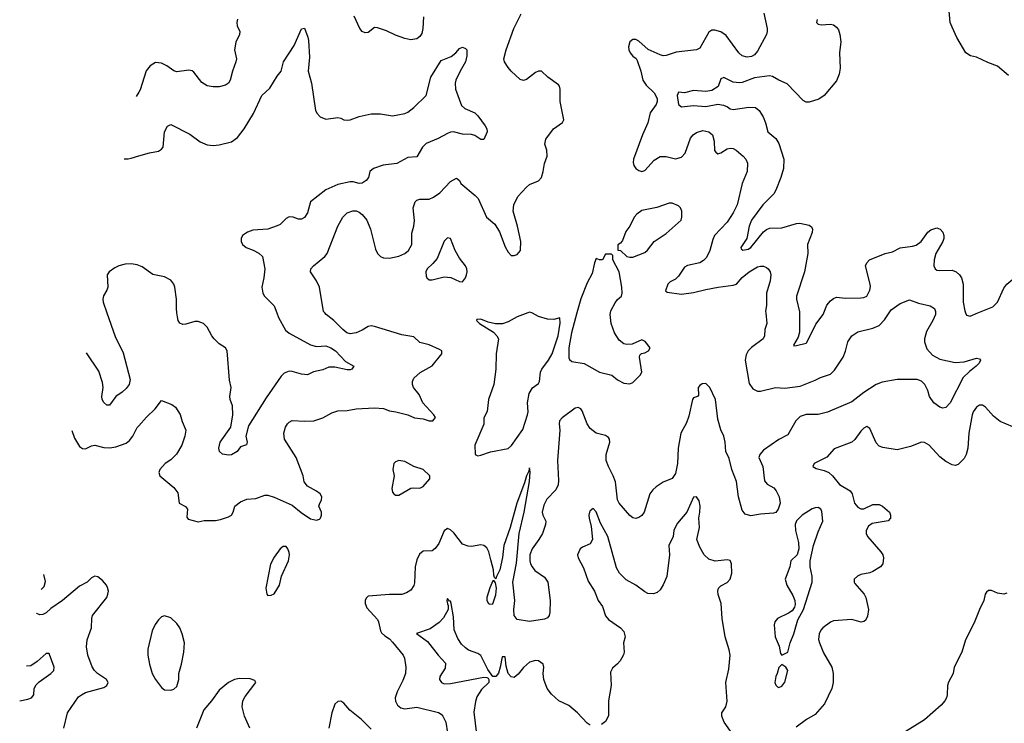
# Model space of a CAD drawing. Header units: inches. Extents: x 2001573 to 2220545, y 644482 to 846830.
# Tile 288 of 656: x 2019217 to 2025694, y 737302 to 741928. Entities that reach past the tile are written whole.
import ezdxf

# ---------------------------------------------------------------- set-up
doc = ezdxf.new("R2010")
doc.units = ezdxf.units.IN
doc.header["$MEASUREMENT"] = 0
for name, color, linetype in [('C0713', 7, 'Continuous'), ('C0714', 7, 'Continuous'), ('C0723', 7, 'Continuous'), ('C0724', 7, 'Continuous')]:
    doc.layers.add(name, color=color, linetype=linetype)

msp = doc.modelspace()

# ---------------------------------------------------------------- linework, layer by layer
at = {"layer": 'C0713', "color": 5}
for points, elevation in [([(2019791.1, 740000), (2019844.9, 739844.9), (2019896.8, 739736.8), (2019942.8, 739562.8), (2019936, 739530), (2019917, 739503), (2019890, 739478), (2019848.9, 739451.1), (2019806.6, 739393.4), (2019790, 739393), (2019770, 739411.6), (2019760.3, 739430), (2019757.8, 739450), (2019765, 739510), (2019762.2, 739542.2), (2019738.1, 739618.1), (2019657.2, 739737.2)], 320), ([(2019559.1, 739227.7), (2019577.1, 739177.1), (2019610, 739122.4), (2019630, 739109.6), (2019650, 739107.3), (2019690, 739127), (2019710, 739129.6), (2019770, 739115), (2019810, 739113.6), (2019850, 739119.8), (2019917.1, 739142.9), (2019939.5, 739160.5), (2019962, 739190), (2019990, 739246), (2020000, 739257.3)], 340), ([(2019357.5, 738180.9), (2019358.5, 738181.5), (2019377.5, 738202.5), (2019386.2, 738233.8), (2019376.6, 738279.7)], 340), ([(2019508.2, 737270), (2019531.6, 737370), (2019604.7, 737475.3), (2019622.4, 737490), (2019650, 737503.5), (2019770, 737537.4), (2019790.3, 737550), (2019798.9, 737570), (2019788.9, 737590), (2019729.5, 737629.5), (2019708.2, 737650), (2019694.1, 737674.1), (2019665, 737750), (2019655.5, 737804.5), (2019659.6, 737850), (2019689.1, 737930), (2019690.4, 737990), (2019696.4, 738010), (2019790.1, 738129.9), (2019797.6, 738150), (2019800.2, 738170), (2019795.3, 738195.3), (2019788.4, 738210), (2019760.5, 738240.5), (2019730, 738264.4), (2019710, 738268.4), (2019690, 738258.4), (2019660.7, 738230), (2019610, 738203.1), (2019498.4, 738110), (2019422.7, 738057.3), (2019390, 738028.5), (2019370, 738018.4), (2019350, 738015.5), (2019330, 738023.8), (2019327.6, 738025.4)], 340), ([(2019216.8, 737449.7), (2019217.3, 737450), (2019270, 737459.7), (2019294.4, 737470), (2019308.9, 737490), (2019312.3, 737530), (2019325.3, 737554.7), (2019344.6, 737575.4), (2019422, 737630), (2019441.1, 737650), (2019442.8, 737670), (2019413.5, 737753.5), (2019410, 737760.7), (2019401.4, 737761.4), (2019390, 737761.3), (2019331.5, 737708.5), (2019290, 737680.3), (2019260.7, 737677.6)], 320)]:
    msp.add_lwpolyline(points, dxfattribs=dict(at, elevation=elevation))
at = {"layer": 'C0714', "color": 5}
msp.add_line((2020000, 741450.8, 340), (2019983.1, 741423.8, 340), dxfattribs=at)
at = {"layer": 'C0714', "color": 5, "elevation": 320}
for points in [[(2019903.6, 741012.9), (2019930, 741012.8), (2019950, 741017.3), (2020000, 741031.8)], [(2020000, 740312), (2019990, 740316.5), (2019950, 740323.7), (2019910, 740320.3), (2019870, 740309.8), (2019842.8, 740297.2), (2019806.4, 740270), (2019792.2, 740250), (2019795.6, 740170), (2019790.2, 740149.8), (2019767.4, 740112.6), (2019763.6, 740090), (2019766.9, 740070), (2019791.1, 740000)]]:
    msp.add_lwpolyline(points, dxfattribs=at)
at = {"layer": 'C0723', "color": 5}
for points, elevation in [([(2020000, 739257.3), (2020050, 739313.6), (2020108.4, 739370), (2020150, 739424), (2020218.7, 739398.7), (2020241, 739381), (2020272.9, 739332.9), (2020285.2, 739285.2), (2020309.6, 739230), (2020302.4, 739190), (2020282.6, 739130), (2020248.9, 739071.1), (2020210, 739034), (2020174, 739010), (2020139.7, 738970), (2020133, 738950), (2020138.7, 738930), (2020230, 738851.5), (2020256.3, 738816.3), (2020266.3, 738750), (2020307.5, 738727.5), (2020319.8, 738710), (2020316.3, 738656.3), (2020324.5, 738644.5), (2020390, 738626), (2020430, 738634.6), (2020504.7, 738635.3), (2020538, 738642), (2020590, 738659.1), (2020609.3, 738670.7), (2020620.8, 738690), (2020632.2, 738730), (2020670, 738758), (2020710, 738775.4), (2020770, 738780.4), (2020830, 738800.9), (2020850, 738801.8), (2020890, 738789.8), (2021010, 738735.5), (2021068.5, 738688.5), (2021130, 738647.2), (2021170, 738636.8), (2021190, 738643), (2021196.5, 738650), (2021202, 738670), (2021202.4, 738690), (2021185.7, 738730), (2021190.5, 738750), (2021202.4, 738770), (2021204.4, 738790), (2021192.4, 738810), (2021170, 738828.7), (2021110, 738860.3), (2021089, 738890), (2021080.8, 738930), (2021034.9, 739050), (2020959.3, 739170), (2020954.9, 739210), (2020966, 739250), (2020979.1, 739270), (2020990, 739282.7), (2021010, 739293.6), (2021090, 739288), (2021151.3, 739290), (2021210, 739309.6), (2021270, 739342.7), (2021310, 739356), (2021370, 739357.6), (2021430.3, 739369.7), (2021550, 739376.4), (2021610, 739370.8), (2021650, 739356.8), (2021690.8, 739350.8), (2021770, 739329.8), (2021813.2, 739310), (2021870, 739304.1), (2021910, 739291.2), (2021934.8, 739290), (2021951.4, 739311.4), (2021940.4, 739330), (2021868.8, 739408.8), (2021843.9, 739463.9), (2021808.4, 739510), (2021800.2, 739530), (2021800.8, 739550), (2021810.3, 739570), (2021851, 739609), (2021930, 739652.5), (2021994.9, 739730), (2021992.9, 739750), (2021979.3, 739759.3), (2021910, 739789.2), (2021850, 739804.9), (2021810, 739842.6), (2021730, 739855.3), (2021550, 739911.7), (2021530, 739914.6), (2021510, 739910.3), (2021470, 739885.7), (2021430, 739868.9), (2021390, 739863.6), (2021368.5, 739870), (2021341.7, 739890), (2021283.7, 739950), (2021232.4, 739990), (2021224.4, 740000)], 340), ([(2020908.6, 740000), (2020920.3, 739970), (2020966.1, 739886.1), (2020990, 739867.2), (2021130, 739789.2), (2021170, 739779.3), (2021230, 739783.5), (2021264.6, 739770), (2021294.2, 739750), (2021360.4, 739680.4), (2021414.8, 739650), (2021402.8, 739630), (2021390, 739626.2), (2021370, 739626.4), (2021290, 739642.8), (2021250, 739644.2), (2021210, 739626.8), (2021150, 739613.5), (2021110, 739593.5), (2021070, 739597.1), (2021010, 739615.3), (2020990, 739616.5), (2020956, 739604), (2020936.2, 739583.8), (2020838, 739442), (2020721.6, 739258.4), (2020704.4, 739190), (2020712.9, 739150), (2020708, 739132), (2020670, 739119.3), (2020646.7, 739090), (2020610, 739068), (2020590, 739064), (2020550, 739072.2), (2020531.1, 739090), (2020527.2, 739110), (2020535.3, 739150), (2020606.4, 739250), (2020618.7, 739330), (2020616.9, 739390), (2020600.9, 739430), (2020599.3, 739450), (2020608.3, 739510), (2020598, 739558), (2020582.2, 739750), (2020570.5, 739770.5), (2020530, 739797.8), (2020497.2, 739830), (2020481.4, 739850), (2020450, 739907.3), (2020425.1, 739930), (2020390, 739944.7), (2020370, 739944.7), (2020310, 739925.3), (2020290, 739924.7), (2020270, 739933.6), (2020259.7, 739950), (2020254, 739974), (2020251.2, 740000)], 320), ([(2025240.5, 740000), (2025240.5, 739990), (2025224, 739950), (2025182.8, 739877.2), (2025169.8, 739830), (2025169.8, 739809.8), (2025184.9, 739764.9), (2025221.4, 739721.4), (2025270, 739696.3), (2025370, 739675.1), (2025430, 739678), (2025510, 739702), (2025530, 739698), (2025538, 739690), (2025528, 739670), (2025509, 739650), (2025464.2, 739615.8), (2025424, 739576), (2025338, 739410), (2025310, 739379.3), (2025290, 739374.4), (2025270, 739380.4), (2025230.6, 739410), (2025202, 739450), (2025190.4, 739490.4), (2025170.8, 739530), (2025150, 739550.8), (2025121.4, 739561.4), (2024990, 739561.7), (2024890, 739543.7), (2024850, 739530.3), (2024770, 739477.4), (2024690, 739414.6), (2024530, 739346.7), (2024470, 739332), (2024390, 739332.2), (2024350, 739318.4), (2024323.6, 739290), (2024270, 739198), (2024210, 739167.2), (2024110, 739098.3), (2024084.8, 739070), (2024078.5, 739050), (2024106.3, 738990), (2024115.9, 738895.9), (2024134.1, 738874.1), (2024178.4, 738850), (2024194, 738830), (2024214, 738790), (2024219.5, 738750), (2024206.6, 738710), (2024191.5, 738688.5), (2024176.1, 738683.9), (2024090, 738677.1), (2024026.4, 738666.4), (2023990, 738676.3), (2023970, 738703), (2023945.7, 738790), (2023931.7, 738891.7), (2023900.5, 738970), (2023883.8, 739043.8), (2023863, 739090), (2023857.1, 739150), (2023848, 739190), (2023830, 739231), (2023810, 739302), (2023793.6, 739430), (2023756.9, 739510), (2023730, 739536.4), (2023707, 739533), (2023690, 739523), (2023679.6, 739510), (2023681.2, 739458.8), (2023675.3, 739450), (2023650, 739442), (2023642, 739430), (2023619.4, 739320.6), (2023602.5, 739277.5), (2023566.8, 739210), (2023547.9, 739110), (2023545.2, 739010), (2023530, 738943.8), (2023510, 738912.2), (2023450, 738886.7), (2023403, 738857), (2023382, 738838), (2023362.6, 738810), (2023325.1, 738690), (2023310, 738668.4), (2023290, 738654), (2023271.1, 738648.9), (2023250, 738653.7), (2023230, 738668.4), (2023159.5, 738750), (2023150.3, 738770.3), (2023135.6, 738890), (2023122, 738930), (2023090.3, 738990), (2023075.3, 739030), (2023074.6, 739070), (2023098, 739150), (2023097.6, 739170), (2023090, 739182), (2023070, 739194.9), (2023010, 739210.4), (2022970, 739240.4), (2022948.9, 739270), (2022916.9, 739356.9), (2022908.8, 739368.8), (2022890, 739378.4), (2022870, 739373.4), (2022785.1, 739310), (2022767.7, 739290), (2022764.8, 739270), (2022770.8, 739229.2), (2022754, 739030), (2022761.1, 738898.9), (2022758.5, 738870), (2022744.1, 738835.9), (2022685.3, 738774.7), (2022664.6, 738735.4), (2022652.8, 738690), (2022657.6, 738670), (2022678.4, 738630), (2022675.1, 738610), (2022655.8, 738550), (2022632.4, 738510), (2022587.1, 738450), (2022573.7, 738410), (2022573, 738370), (2022576.9, 738350), (2022587.3, 738330), (2022606.6, 738306.6), (2022670, 738262.4), (2022691, 738230), (2022706, 738110), (2022704.5, 738030), (2022699.3, 738010), (2022690, 737996), (2022670, 737986), (2022570, 737970.5), (2022490, 737983.8), (2022470, 738011.3), (2022467.7, 738050), (2022473, 738110), (2022461.5, 738230), (2022484.5, 738355.5), (2022502.2, 738550), (2022535.9, 738690), (2022570, 738892.7), (2022575.3, 738955.3), (2022570, 738980.7), (2022565, 738955), (2022550, 738928.5), (2022537.4, 738882.6), (2022488.2, 738750), (2022442.8, 738590), (2022402.5, 738470), (2022392.3, 738392.3), (2022375.2, 738310), (2022353.3, 738266.7), (2022350, 738250.8), (2022340.4, 738260.4), (2022335.8, 738275.8), (2022332.9, 738310), (2022316.4, 738376.4), (2022302, 738430), (2022290, 738455.3), (2022270, 738471.5), (2022250, 738476.1), (2022190, 738464.2), (2022166.3, 738466.3), (2022130, 738480.4), (2022073.3, 738553.3), (2022050, 738573.7), (2022030, 738582), (2022010, 738568.2), (2021974.9, 738485.1), (2021950, 738450.2), (2021930, 738436.9), (2021870, 738432.9), (2021846, 738414), (2021830, 738376.3), (2021817.5, 738330), (2021814.8, 738225.2), (2021810, 738208), (2021790, 738177.6), (2021761.3, 738158.7), (2021730.8, 738149.2), (2021650, 738148.5), (2021510, 738137.3), (2021496.2, 738123.8), (2021489.9, 738110.1), (2021490, 738089.2), (2021500.2, 738060.2), (2021570, 737983.7), (2021576.9, 737970), (2021589.6, 737910), (2021597.2, 737897.2), (2021618, 737878), (2021650, 737858), (2021670, 737836.3), (2021739.2, 737750), (2021747.6, 737730), (2021756.4, 737670), (2021754, 737630), (2021737.1, 737582.9), (2021699.1, 737510), (2021686.6, 737470), (2021688.2, 737448.2), (2021701.3, 737421.3), (2021723.7, 737403.7), (2021750, 737396.9), (2021830, 737407.6), (2021972.2, 737372.2), (2021990, 737362), (2022000.4, 737350), (2022019.8, 737310), (2022041.8, 737170)], 340), ([(2022558.7, 740000), (2022490, 739974.5), (2022430, 739940.7), (2022392.6, 739927.4), (2022347.2, 739927.2), (2022298.9, 739938.9), (2022250, 739959.5), (2022224, 739956), (2022221, 739950), (2022240.7, 739930), (2022333, 739873), (2022355.8, 739850), (2022366, 739830), (2022350.4, 739730), (2022348, 739630), (2022334.8, 739530), (2022301, 739430), (2022291.1, 739351.1), (2022271, 739310), (2022270.6, 739269.4), (2022211, 739130), (2022212, 739070), (2022230, 739061), (2022250, 739064), (2022312.9, 739087.1), (2022431.2, 739108.8), (2022452.4, 739127.6), (2022526.1, 739233.9), (2022558.2, 739330), (2022561.4, 739350), (2022557.8, 739410), (2022568.7, 739470), (2022590, 739508.5), (2022630, 739535.3), (2022637.3, 739550), (2022643.7, 739610), (2022650.8, 739630), (2022695.9, 739690), (2022719.2, 739730), (2022759, 739850), (2022771.9, 739931.9), (2022770, 739968.7), (2022730, 739956.3), (2022690, 739958.9), (2022630, 739976.3), (2022590, 739998.7), (2022585.3, 740000)], 360), ([(2022882.2, 740000), (2022847.1, 739870), (2022828.9, 739770), (2022830, 739704), (2022834.4, 739694.4), (2022850, 739681.7), (2022930, 739667.9), (2023030, 739610.3), (2023111.8, 739591.8), (2023150, 739560.7), (2023190, 739538.8), (2023230, 739534.8), (2023250, 739542.8), (2023299.3, 739590), (2023309.4, 739610), (2023293.2, 739710), (2023297.2, 739722.8), (2023306.3, 739733.7), (2023330, 739737.3), (2023354, 739750), (2023365.2, 739770), (2023332.3, 739812.3), (2023310, 739822), (2023245.1, 739794.9), (2023210, 739792.6), (2023190, 739797.7), (2023160.9, 739820.9), (2023129.8, 739869.8), (2023107.4, 739930), (2023101.1, 739990), (2023103.4, 740000)], 360), ([(2024124.8, 740000), (2024131.2, 739930), (2024117.6, 739890), (2024116.4, 739850), (2024107.6, 739830), (2024030, 739772), (2024009.8, 739750.2), (2023995.5, 739724.5), (2023988.5, 739690), (2024016.6, 739536.6), (2024040.4, 739500.4), (2024070, 739485.6), (2024090, 739484.7), (2024189.7, 739509.7), (2024250, 739504.7), (2024350, 739518.3), (2024450, 739557.4), (2024484.3, 739575.7), (2024550, 739597.4), (2024577.4, 739622.6), (2024634.4, 739710), (2024650, 739748.7), (2024664, 739810), (2024690.4, 739850), (2024730, 739876.4), (2024830, 739899.7), (2024870, 739916.9), (2024906.4, 739953.6), (2024936.3, 740000)], 340), ([(2024346.7, 740000), (2024345.7, 739874.3), (2024338.7, 739841.3), (2024307.5, 739787.5), (2024310, 739784), (2024326.3, 739786.3), (2024390, 739800.5), (2024394.8, 739805.2), (2024453.2, 739926.8), (2024501.5, 739990), (2024505.7, 740000)], 320), ([(2025439.2, 740000), (2025444.9, 739984.9), (2025470, 739979.7), (2025519.8, 740000)], 320), ([(2025750, 739250.3), (2025666.5, 739286.5), (2025622.3, 739322.3), (2025570, 739381.3), (2025550, 739394), (2025530, 739393.7), (2025510, 739381.1), (2025490, 739350.4), (2025482.5, 739330), (2025460.2, 739210), (2025453.1, 739110), (2025442.2, 739070), (2025430, 739043.1), (2025390, 739003.8), (2025370, 738997.6), (2025350, 739002), (2025310, 739024.2), (2025270, 739054.9), (2025199.6, 739130), (2025170, 739148.2), (2025150, 739150.2), (2025077.2, 739122.8), (2024990, 739100.3), (2024894.4, 739114.4), (2024870, 739123), (2024850, 739145.5), (2024810, 739240.7), (2024790, 739253.1), (2024770, 739241.5), (2024750, 739222.3), (2024710, 739167), (2024690, 739150.3), (2024574.3, 739105.7), (2024527.3, 739052.7), (2024443.6, 739010), (2024434.5, 738990), (2024457.2, 738977.2), (2024510, 738963.2), (2024539.7, 738950), (2024562.7, 738930), (2024610, 738872.9), (2024679.2, 738830), (2024694, 738810), (2024708.8, 738750), (2024730, 738723.1), (2024750, 738711.1), (2024770, 738711), (2024830, 738739.7), (2024870, 738739.7), (2024893.6, 738730), (2024938.7, 738690), (2024946, 738670), (2024945.1, 738650), (2024930, 738633), (2024824.9, 738615.1), (2024800.9, 738599.1), (2024784.8, 738570), (2024786, 738550), (2024794.8, 738530), (2024882, 738430), (2024894.3, 738410), (2024899.7, 738390), (2024895.6, 738350), (2024879.3, 738330), (2024830, 738299.5), (2024810, 738291.6), (2024750, 738280.2), (2024727.3, 738270), (2024707.1, 738250), (2024706, 738230), (2024710, 738222), (2024771.5, 738150), (2024782.9, 738130), (2024800.7, 738050), (2024794.2, 738005.8), (2024781.2, 737978.8), (2024769.3, 737970.7), (2024752.7, 737967.3), (2024690, 737985.3), (2024570, 737976.1), (2024550, 737967.4), (2024500.4, 737930), (2024486.4, 737913.6), (2024475.3, 737890), (2024471.9, 737851.9), (2024477.7, 737830), (2024504.7, 737764.7), (2024559.2, 737670), (2024568.7, 737630), (2024567.4, 737570), (2024559.1, 737530), (2024510.7, 737429.3), (2024450, 737360.9), (2024393.3, 737326.7), (2024323.9, 737276.1)], 320), ([(2023893.1, 737250), (2023850.4, 737310), (2023835.5, 737350), (2023836.3, 737370), (2023862.4, 737410), (2023871.6, 737448.4), (2023862, 737570), (2023881.8, 737658.2), (2023890.3, 737750), (2023884.7, 737784.7), (2023858.4, 737870), (2023838, 737990), (2023832.2, 738090), (2023810.6, 738149.4), (2023808.4, 738170), (2023814, 738190), (2023830, 738206), (2023870, 738227.6), (2023890.1, 738249.9), (2023901.4, 738290), (2023898.6, 738350), (2023890, 738371.8), (2023870, 738377.8), (2023791.8, 738368.2), (2023750, 738380.3), (2023718.7, 738410), (2023690, 738460.5), (2023671.1, 738510), (2023689.4, 738590), (2023684.4, 738650), (2023692.1, 738690), (2023692.2, 738730), (2023685.7, 738765.7), (2023670, 738790.6), (2023650, 738788), (2023605.8, 738690), (2023543.2, 738616.8), (2023527.8, 738590), (2023519.8, 738570), (2023515, 738530), (2023488, 738470), (2023491.2, 738408.8), (2023473.1, 738266.9), (2023450, 738213), (2023430, 738179.3), (2023410, 738161.3), (2023387.1, 738152.9), (2023350, 738155.8), (2023330, 738166.2), (2023270.5, 738210.5), (2023206, 738246.1), (2023161.7, 738290), (2023143.4, 738323.4), (2023085.1, 738530), (2023038.3, 738618.3), (2023010, 738693), (2022990, 738713.4), (2022970, 738699.1), (2022965.4, 738690), (2022960.5, 738670), (2022962.3, 738650), (2022975.9, 738595.9), (2022983.9, 738510), (2022970, 738482.4), (2022919, 738461), (2022904.2, 738450), (2022885.6, 738410), (2022889.6, 738390), (2022924.9, 738324.9), (2022956.2, 738236.2), (2022997.7, 738170), (2023022.5, 738110), (2023049.9, 738069.9), (2023070, 738008), (2023090, 737983.5), (2023170, 737929.7), (2023190, 737906), (2023200.2, 737870), (2023189.8, 737830), (2023193, 737770), (2023187.8, 737752.2), (2023167.2, 737712.8), (2023150, 737692.2), (2023115.5, 737664.5), (2023102.8, 737637.2), (2023106.8, 737550), (2023090.9, 737450), (2023090, 737351.3), (2023070, 737314), (2023045.2, 737294.8)], 320), ([(2025710, 738158), (2025690, 738151.3), (2025650, 738157.3), (2025610, 738174.4), (2025590, 738174.9), (2025575.9, 738164.1), (2025568.3, 738151.7), (2025559.6, 738110), (2025530, 738050.7), (2025496.4, 737963.6), (2025439.7, 737850), (2025414, 737770), (2025363.6, 737670), (2025358.4, 737630), (2025327.5, 737572.5), (2025320.5, 737550), (2025318.9, 737490), (2025314.3, 737470), (2025302.6, 737450), (2025278.2, 737421.8), (2025170, 737325.6), (2025024.4, 737235.6)], 280), ([(2022970, 737290.3), (2022950, 737303.1), (2022886.4, 737370), (2022830, 737419.5), (2022764, 737450), (2022714.5, 737494.5), (2022686.7, 737530), (2022664.6, 737590), (2022659.5, 737630), (2022665.7, 737670), (2022659.5, 737690), (2022630, 737711.8), (2022610, 737715.3), (2022570, 737704.4), (2022530, 737668.5), (2022495.2, 737624.8), (2022470, 737603), (2022450, 737607), (2022430.2, 737630.2), (2022417.6, 737677.6), (2022410, 737738.8), (2022390, 737738.8), (2022378.5, 737670), (2022367.4, 737632.6), (2022350, 737610.5), (2022330, 737610.8), (2022295.4, 737655.4), (2022250, 737747.3), (2022230, 737762), (2022170, 737783.8), (2022150, 737797.1), (2022123.2, 737823.2), (2022098.5, 737858.5), (2022076, 737916), (2022070, 738002), (2022054.9, 738090), (2022050, 738104.7), (2022044.7, 738104.7), (2022030, 738122), (2022026.6, 738110), (2022030, 738088), (2022036.5, 738076.5), (2022036, 738050), (2022005.6, 737994.4), (2021975.4, 737964.6), (2021917.4, 737922.6), (2021827.6, 737892.4), (2021900.1, 737840.1), (2021970, 737749.6), (2022017.6, 737697.6), (2022016.3, 737663.7), (2021979.7, 737610), (2021978.7, 737590), (2021992.7, 737570), (2022010, 737562.6), (2022050, 737563.5), (2022270, 737606), (2022290, 737604), (2022298.6, 737598.6), (2022304, 737590), (2022302.7, 737570), (2022254.8, 737525.2), (2022224.8, 737475.2), (2022214.5, 737445.5), (2022204.4, 737375.6), (2022222, 737230)], 320), ([(2020730.3, 737270.3), (2020694.6, 737350), (2020680.9, 737410), (2020685.7, 737450), (2020700.8, 737479.2), (2020770.5, 737570), (2020764, 737584), (2020733.6, 737593.6), (2020662.6, 737597.4), (2020629.6, 737590.4), (2020590, 737570.6), (2020530, 737520.5), (2020478.7, 737450), (2020427.6, 737390), (2020380.4, 737270)], 340), ([(2021530, 737262.8), (2021466.4, 737326.4), (2021389.1, 737389.1), (2021350, 737434), (2021330, 737447.7), (2021310, 737445.5), (2021290, 737427.3), (2021269.8, 737370.2), (2021249.7, 737270.4)], 340)]:
    msp.add_lwpolyline(points, dxfattribs=dict(at, elevation=elevation))
for points, elevation in [([(2021710.6, 739029.4), (2021690, 739021.2), (2021678.8, 739010), (2021670.7, 738970), (2021679.3, 738930), (2021665.8, 738845.8), (2021670, 738822), (2021678, 738810), (2021690, 738801), (2021710, 738801), (2021790, 738847.3), (2021810, 738850.7), (2021850, 738847.3), (2021870, 738858.8), (2021915.3, 738910), (2021914, 738930), (2021871.2, 738971.2), (2021810, 738989.5), (2021750, 739023.7)], 360), ([(2024470, 738720.7), (2024450, 738719.6), (2024430, 738711.3), (2024364.7, 738670), (2024326.4, 738633.6), (2024318, 738610), (2024320.5, 738570), (2024340.5, 738490), (2024341.6, 738450), (2024330.4, 738409.6), (2024290.5, 738369.5), (2024283.8, 738330), (2024252.2, 738250), (2024263.7, 738210), (2024303.1, 738143.1), (2024314.9, 738110), (2024317.2, 738082.8), (2024313.4, 738066.6), (2024297.8, 738042.2), (2024274.7, 738025.3), (2024202, 737990), (2024183.8, 737970), (2024180.4, 737950), (2024187, 737870), (2024213.4, 737810), (2024222, 737762), (2024230, 737751), (2024270, 737768.7), (2024284.5, 737830), (2024310, 737891), (2024336.8, 737983.2), (2024372.6, 738050), (2024429.7, 738230), (2024430.9, 738270), (2024416, 738330), (2024416.9, 738370), (2024438.4, 738470), (2024470, 738561), (2024499.6, 738630), (2024493.7, 738693.7), (2024486, 738710)], 340), ([(2020950, 738465.2), (2020930, 738449.2), (2020890, 738393.2), (2020867.3, 738347.3), (2020836, 738190), (2020842, 738150), (2020850, 738142), (2020870, 738144.7), (2020890, 738154), (2020925.2, 738210), (2020939.3, 738270), (2020984.5, 738370), (2020991.8, 738410), (2020990, 738426), (2020981.2, 738450), (2020970, 738464)], 360), ([(2022330, 738239), (2022310, 738193.2), (2022290.5, 738130), (2022290.7, 738110), (2022301, 738090), (2022310, 738084.9), (2022330, 738088), (2022350, 738147.3), (2022352.6, 738190), (2022346.3, 738226.3), (2022338, 738238)], 340), ([(2020170, 738009), (2020150, 738002), (2020130, 737982), (2020108.5, 737951.5), (2020087.7, 737910), (2020060.5, 737790), (2020060.5, 737750), (2020070.5, 737690), (2020087.7, 737630), (2020110, 737591), (2020150, 737538), (2020170, 737521), (2020210, 737518.8), (2020230, 737526), (2020250, 737544.7), (2020262.7, 737590), (2020263.7, 737630), (2020282, 737690), (2020297, 737770), (2020300.9, 737830), (2020286.6, 737890), (2020269.3, 737930), (2020250, 737959), (2020210, 737996)], 360), ([(2024230, 737688.7), (2024210, 737668), (2024200.5, 737630), (2024190.7, 737610), (2024185.5, 737570), (2024190, 737552), (2024201, 737541), (2024210, 737538), (2024230, 737546), (2024250, 737572), (2024269.2, 737650), (2024256, 737670)], 340)]:
    msp.add_lwpolyline(points, close=True, dxfattribs=dict(at, elevation=elevation))
at = {"layer": 'C0724', "color": 5}
for points, elevation in [([(2021224.4, 740000), (2021216.4, 740010), (2021188.7, 740170), (2021170.3, 740210), (2021130.4, 740270), (2021133, 740290), (2021150.4, 740310), (2021223.1, 740370), (2021238.9, 740390), (2021308.9, 740570), (2021342.3, 740630), (2021370, 740657.7), (2021409.2, 740670.8), (2021430, 740670.9), (2021450, 740662.7), (2021470, 740647.1), (2021499.8, 740610), (2021524.7, 740550), (2021558.5, 740418.5), (2021571.5, 740391.5), (2021590, 740371.2), (2021610, 740362.2), (2021650, 740359.7), (2021710, 740372.9), (2021750, 740389.8), (2021774.2, 740410), (2021795.6, 740450), (2021795.5, 740524.5), (2021809.2, 740570.8), (2021813, 740607), (2021804.4, 740690), (2021818.4, 740730), (2021830, 740740.5), (2021850, 740748.3), (2021910, 740747.2), (2021939.5, 740760.5), (2021980.4, 740790), (2022050, 740865.1), (2022090, 740885.2), (2022109.6, 740869.6), (2022119.5, 740850), (2022212.6, 740772.6), (2022231.8, 740751.8), (2022287.3, 740630), (2022343.1, 740583.1), (2022374.2, 740534.2), (2022410, 740434.5), (2022430, 740399.5), (2022450, 740378.4), (2022470, 740378), (2022490, 740384.4), (2022510.7, 740410), (2022514.4, 740470), (2022491.9, 740570), (2022462.7, 740670), (2022466.7, 740710), (2022494.2, 740765.8), (2022550, 740827.3), (2022570, 740845.1), (2022630, 740867.6), (2022648.5, 740890), (2022661.1, 740930), (2022670, 740982), (2022686.4, 741030), (2022683.8, 741070), (2022672.4, 741110), (2022677.3, 741142.7), (2022727.7, 741210), (2022787.2, 741252.8), (2022796.4, 741270), (2022772.9, 741390), (2022772, 741472), (2022768, 741490), (2022760.3, 741500.3), (2022690.2, 741550.2), (2022648.8, 741588.8), (2022630, 741590.3), (2022610, 741580.3), (2022550, 741533.7), (2022530, 741528.7), (2022510, 741534.4), (2022450, 741588.9), (2022430, 741613.4), (2022406, 741650), (2022402.4, 741670), (2022417.3, 741730), (2022467.9, 741870), (2022514.6, 741965.4)], 340), ([(2024112.3, 741970), (2024133, 741870), (2024134.7, 741850), (2024129.7, 741830), (2024070, 741720.3), (2024050, 741697.3), (2024030, 741685.2), (2024001.8, 741681.8), (2023970, 741690.3), (2023946.7, 741710), (2023864.2, 741824.2), (2023830, 741848.9), (2023790, 741859.6), (2023770, 741858.9), (2023750, 741846.7), (2023690, 741740.5), (2023670, 741730.5), (2023535.2, 741715.2), (2023468.5, 741691.5), (2023450, 741690.2), (2023430, 741695.9), (2023352, 741732.1), (2023290, 741786), (2023270, 741797.6), (2023250, 741798), (2023230, 741782.8), (2023222, 741750), (2023224, 741730), (2023231.8, 741710), (2023250, 741688.3), (2023272.1, 741672.1), (2023278.9, 741658.9), (2023302.6, 741590), (2023315.1, 741530), (2023337.6, 741497.6), (2023390, 741446.3), (2023409.8, 741410), (2023409.8, 741390), (2023403.1, 741370), (2023364.7, 741315.3), (2023349.8, 741250), (2023313, 741170), (2023255.7, 741010), (2023252.2, 740990), (2023255.9, 740970), (2023269.8, 740949.9), (2023290, 740936.2), (2023310, 740929.8), (2023330, 740935.3), (2023390, 741004.8), (2023430, 741028.8), (2023468.8, 741028.8), (2023530, 741014), (2023570, 741023), (2023594.6, 741050), (2023630.4, 741150), (2023646.7, 741170), (2023670, 741186.3), (2023710, 741198.9), (2023750, 741191.2), (2023774.3, 741170), (2023786, 741130), (2023788.3, 741068.3), (2023795.9, 741055.9), (2023810, 741046.6), (2023830, 741052), (2023870, 741078.4), (2023890, 741083.6), (2023910, 741080.7), (2023930, 741069.6), (2023975.6, 741030), (2023993.3, 741010), (2024004, 740984), (2024003.1, 740930), (2023969.8, 740850.2), (2023936, 740710), (2023910, 740657.4), (2023870, 740597), (2023788.4, 740510), (2023776.5, 740483.5), (2023756.8, 740410), (2023734.9, 740365.1), (2023715.6, 740344.4), (2023690, 740330.2), (2023610, 740311.4), (2023590, 740300.3), (2023550, 740241.3), (2023530, 740222.6), (2023495.7, 740204.3), (2023480.5, 740190), (2023465.2, 740145.2), (2023477.2, 740137.2), (2023570, 740123.4), (2023650, 740133.2), (2023730, 740154.6), (2023810.8, 740170), (2023910, 740181.8), (2023931.8, 740190), (2023970, 740232.2), (2024015.3, 740270), (2024070, 740302), (2024090, 740308), (2024110, 740307.6), (2024130, 740299.6), (2024140.7, 740290), (2024154.3, 740270), (2024158.3, 740250), (2024153.5, 740210), (2024128.7, 740130), (2024129, 740051), (2024123.9, 740010), (2024124.8, 740000)], 340), ([(2025721.4, 741561.4), (2025650, 741623.2), (2025585.8, 741645.8), (2025510, 741682.3), (2025471.3, 741691.3), (2025441.6, 741710), (2025381.3, 741810), (2025350, 741878.8), (2025338.7, 741910), (2025328, 742010)], 320), ([(2020648.6, 741931.4), (2020644.8, 741910), (2020647.6, 741887.6), (2020664, 741850), (2020662, 741830), (2020639.7, 741780.3), (2020629.6, 741730), (2020642.4, 741670), (2020639.7, 741650), (2020615.8, 741590), (2020600.8, 741530), (2020589.8, 741510.2), (2020570, 741497.3), (2020530, 741487), (2020490, 741486.7), (2020450, 741492.7), (2020415.8, 741515.8), (2020362.9, 741582.9), (2020351.4, 741591.4), (2020330, 741595.3), (2020250, 741584.9), (2020230, 741592), (2020184.7, 741624.7), (2020150, 741642.8), (2020110, 741645.3), (2020075.3, 741624.7), (2020049.1, 741590.9), (2020010, 741466.8), (2020000, 741450.8)], 340), ([(2021872.4, 741947.6), (2021869.8, 741870.2), (2021862, 741838), (2021850, 741816.3), (2021830, 741801.3), (2021790, 741795.3), (2021750, 741803.1), (2021690, 741826), (2021630, 741855.5), (2021570, 741874.8), (2021550, 741876), (2021510, 741844.7), (2021490, 741841), (2021470, 741851), (2021454.8, 741870), (2021418, 741950)], 340), ([(2024463.5, 741930), (2024457.6, 741910), (2024470, 741898.7), (2024490, 741893.7), (2024550, 741898), (2024570, 741893.7), (2024590, 741879.7), (2024602.2, 741862.2), (2024612.7, 741830), (2024618, 741782), (2024609.7, 741710), (2024614.8, 741610), (2024608.4, 741570), (2024590, 741526.4), (2024509.7, 741430.3), (2024473.6, 741406.4), (2024410, 741385.3), (2024390, 741385.3), (2024370, 741395.8), (2024266.1, 741506.1), (2024210.2, 741530.2), (2024170, 741554.6), (2024150, 741559.6), (2024050, 741544.8), (2023970, 741515.9), (2023950, 741512.7), (2023910, 741516.8), (2023850, 741547.6), (2023830, 741539.1), (2023811.4, 741488.7), (2023770, 741462.8), (2023730, 741455.5), (2023650, 741461.5), (2023590, 741446.5), (2023550, 741450.3), (2023542, 741430), (2023551.1, 741371.1), (2023570, 741355.1), (2023650, 741362.8), (2023730, 741357.6), (2023810, 741373), (2023846.4, 741366.4), (2023874, 741354), (2023890, 741341.1), (2023910, 741337), (2024012.3, 741352.3), (2024056.3, 741350), (2024082.4, 741330), (2024108, 741290), (2024123.7, 741250), (2024138.5, 741190), (2024190, 741146.2), (2024210, 741114.3), (2024242.7, 741010), (2024240.4, 740950), (2024224.2, 740890), (2024191.9, 740808.1), (2024177.4, 740782.6), (2024105.6, 740710), (2024030.5, 740609.5), (2024015.9, 740570), (2023999.4, 740490), (2023960.5, 740430), (2023962.3, 740422.2), (2023973.4, 740413.4), (2024010, 740419.8), (2024027.4, 740430), (2024110, 740532.5), (2024130, 740548.9), (2024150, 740557.3), (2024230, 740558.7), (2024327.7, 740587.7), (2024349.7, 740589.7), (2024410, 740577), (2024425.1, 740565.1), (2024432.3, 740550), (2024429.6, 740529.6), (2024400.4, 740450), (2024401.4, 740390), (2024379.3, 740270), (2024327.6, 740110), (2024326, 740090), (2024346.7, 740006.7), (2024346.7, 740000)], 320), ([(2020000, 741031.8), (2020070, 741052), (2020130, 741063.8), (2020150, 741076.3), (2020160.7, 741090), (2020170, 741190.8), (2020190, 741228.2), (2020210, 741239.3), (2020336, 741176), (2020404.7, 741124.7), (2020450, 741105.7), (2020490, 741101.7), (2020530, 741105.3), (2020610, 741125.7), (2020650, 741153.4), (2020692.8, 741210), (2020755.1, 741310), (2020809.7, 741430), (2020862.9, 741477.1), (2020910, 741557.3), (2020936, 741590), (2020951.8, 741650), (2021021.8, 741758.2), (2021070, 741866.8), (2021090, 741871), (2021112.4, 741812.4), (2021115.6, 741790), (2021122.3, 741682.3), (2021114.3, 741590), (2021137, 741510), (2021162.3, 741330), (2021173.7, 741310), (2021193, 741290), (2021230, 741274.3), (2021310, 741284.6), (2021330, 741280.3), (2021349.4, 741269.4), (2021370, 741267.9), (2021390, 741270.2), (2021450, 741292.3), (2021528.2, 741308.2), (2021590, 741308), (2021670, 741295.8), (2021750, 741310.3), (2021770, 741319), (2021810.4, 741349.6), (2021889.7, 741430), (2021921.8, 741550), (2021990, 741660.4), (2022054.5, 741685.5), (2022086.6, 741710), (2022110, 741739.1), (2022130, 741747.3), (2022150, 741739.1), (2022158, 741730), (2022159.1, 741690), (2022148.7, 741650), (2022114, 741590), (2022086.7, 741530), (2022081.1, 741510), (2022083.7, 741470), (2022122.9, 741362.9), (2022144.4, 741344.4), (2022210, 741316), (2022230, 741296.5), (2022279.5, 741230), (2022290.5, 741210), (2022292.7, 741190), (2022270, 741139.5), (2022250, 741140.5), (2022210, 741166.2), (2022190, 741172.9), (2022130, 741174.6), (2022070, 741189.8), (2022050, 741188.2), (2022030, 741179.8), (2021970, 741146.2), (2021890, 741113.7), (2021867.7, 741090), (2021830, 741025.7), (2021770, 741021.6), (2021698.6, 740981.4), (2021608.4, 740971.6), (2021543.7, 740950), (2021520.9, 740930), (2021511, 740890), (2021496.5, 740870), (2021470, 740852.2), (2021449.8, 740849.8), (2021410, 740861.4), (2021390, 740862.4), (2021310, 740844.6), (2021230.5, 740810), (2021130.4, 740730), (2021110, 740657.2), (2021090, 740626.3), (2021070, 740616.9), (2021050, 740616.2), (2021015.3, 740630), (2020990, 740630.9), (2020970, 740621.1), (2020930, 740580.7), (2020910, 740571.6), (2020848.5, 740551.5), (2020750, 740543), (2020714.8, 740530), (2020681.6, 740510), (2020672.7, 740490), (2020673, 740470), (2020682, 740450), (2020707.3, 740430), (2020752.9, 740412.9), (2020790, 740393), (2020813, 740370), (2020828.9, 740290), (2020823.2, 740230), (2020810.3, 740170), (2020815.3, 740130), (2020827, 740110), (2020890, 740047.7), (2020908.6, 740000)], 320), ([(2024505.7, 740000), (2024526.9, 740050), (2024550, 740078.9), (2024570, 740095.6), (2024590, 740104.2), (2024650, 740096.4), (2024750, 740099.8), (2024770, 740101.7), (2024789.1, 740110.9), (2024808.9, 740150), (2024813.1, 740173.1), (2024812.3, 740190), (2024780.8, 740310), (2024789.1, 740330), (2024806.3, 740350), (2024910, 740390.8), (2024958.9, 740401.1), (2025010, 740428.6), (2025090, 740438.9), (2025113.8, 740446.2), (2025147.2, 740470), (2025190, 740531.8), (2025210, 740547.3), (2025250, 740558.4), (2025271.2, 740551.2), (2025289.5, 740530), (2025296.9, 740510), (2025296.9, 740490), (2025289.6, 740470), (2025242.7, 740390), (2025231.9, 740350), (2025230, 740309), (2025238.4, 740290), (2025250, 740282), (2025270, 740278), (2025350, 740280.7), (2025376.9, 740270), (2025399.8, 740250), (2025412.4, 740230), (2025423.1, 740190), (2025422.3, 740070), (2025433.9, 740013.9), (2025439.2, 740000)], 320), ([(2023103.4, 740000), (2023106.4, 740013.6), (2023134.1, 740065.9), (2023150, 740088), (2023175.1, 740110), (2023180.7, 740130), (2023177.6, 740170), (2023160.7, 740270), (2023118, 740350), (2023118, 740378), (2023110, 740386), (2023070, 740386), (2023050, 740348), (2023030, 740348), (2023010, 740358), (2022998.8, 740330), (2022981.8, 740258.2), (2022950, 740198.4), (2022907.2, 740092.8), (2022882.2, 740000)], 360), ([(2020251.2, 740000), (2020247.9, 740030), (2020247.9, 740090), (2020236.3, 740170), (2020230.6, 740190), (2020210, 740215.9), (2020170, 740236.2), (2020093.7, 740253.7), (2020022.1, 740302.1), (2020000, 740312)], 320), ([(2025519.8, 740000), (2025619.5, 740040.5), (2025648.6, 740071.4), (2025690, 740162), (2025710.3, 740190), (2025750, 740222.2), (2025791.7, 740231.7), (2025830, 740221), (2025910, 740157.2), (2026014.3, 740094.2), (2026103.5, 740063.5), (2026127.1, 740047.1), (2026143.1, 740023.1), (2026151, 740000)], 320), ([(2024936.3, 740000), (2024950, 740021.3), (2025010, 740062.9), (2025070, 740085.6), (2025130, 740063.6), (2025206.5, 740046.5), (2025234, 740030), (2025240.5, 740010), (2025240.5, 740000)], 340), ([(2022585.3, 740000), (2022570, 740004.2), (2022558.7, 740000)], 360)]:
    msp.add_lwpolyline(points, dxfattribs=dict(at, elevation=elevation))
at = {"layer": 'C0724', "color": 5, "elevation": 360}
for points in [[(2023510, 740721.2), (2023490, 740720.9), (2023407.2, 740692.8), (2023310, 740674.3), (2023275.8, 740650), (2023259.5, 740630), (2023230.3, 740570), (2023204, 740536), (2023183.1, 740476.9), (2023170, 740459), (2023151.6, 740448.4), (2023152.7, 740412.7), (2023170, 740411.3), (2023210.8, 740370.8), (2023230, 740366), (2023250, 740367.3), (2023330, 740397.1), (2023347.3, 740412.8), (2023389.6, 740470), (2023470, 740521.6), (2023568.7, 740610), (2023573.2, 740630), (2023572.7, 740670), (2023564, 740690), (2023550, 740704)], [(2022030, 740492.7), (2022008.9, 740471.1), (2021962.4, 740357.6), (2021935.4, 740324.6), (2021898, 740290), (2021888.7, 740270), (2021890, 740242), (2021894.8, 740230), (2021910, 740217.3), (2021930, 740217.1), (2022010, 740236.4), (2022052.1, 740232.1), (2022110, 740206), (2022130, 740204.7), (2022149.4, 740230.6), (2022156, 740250), (2022161.2, 740270), (2022157.2, 740290), (2022149.3, 740310), (2022110, 740360.9), (2022081.3, 740410), (2022050, 740488.7)]]:
    msp.add_lwpolyline(points, close=True, dxfattribs=at)

doc.saveas('drawing.dxf')
